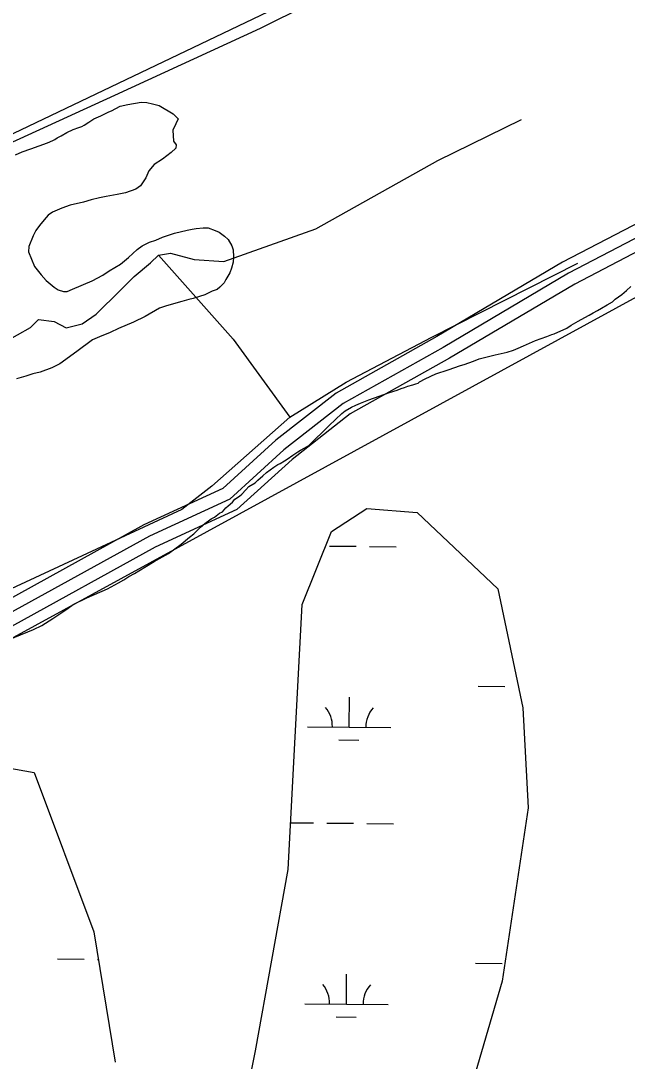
# Model space of a CAD drawing. Extents: x 3192986 to 3230865, y 867483 to 892886.
# Drawn here: x 3205376 to 3206104, y 886016 to 887266 of the extents above; entities that cross this region are included whole.
import ezdxf

# ---------------------------------------------------------------- set-up
doc = ezdxf.new("R2010")
doc.units = 0
for name, color, linetype in [('V-LEVE-TOET', 7, 'Continuous'), ('V-ROAD-CNTR', 7, 'Continuous'), ('V-SITE-VEGE', 7, 'Continuous'), ('V-TOPO-SHOR', 7, 'Continuous'), ('V-WETL-SWMP', 7, 'Continuous')]:
    doc.layers.add(name, color=color, linetype=linetype)

msp = doc.modelspace()

# ---------------------------------------------------------------- linework, layer by layer
at = {"layer": 'V-LEVE-TOET'}
for points in [[(3205488.9, 887176.5), (3205663.7, 887257.1), (3205836.2, 887342.9), (3206010.5, 887430.5), (3206176.1, 887514)], [(3200993.8, 887097.8), (3201537.7, 886850.2), (3202286.3, 886503), (3202750.8, 886294.2), (3202815.7, 886269.1), (3202931.8, 886228.1), (3202983.4, 886220.2), (3203056.2, 886211.1), (3203152.2, 886207), (3203230.1, 886210.3), (3203350.2, 886224.5), (3203461.7, 886255), (3203583.4, 886300.2), (3203951.7, 886461.6), (3204386.5, 886656), (3204842.3, 886875.7), (3205143.2, 887018.4), (3205488.9, 887176.5)]]:
    msp.add_lwpolyline(points, dxfattribs=at)
at = {"layer": 'V-ROAD-CNTR'}
for points in [[(3206173.4, 887052.4), (3206026.3, 886975.7), (3205875.6, 886886.5), (3205754.6, 886818.6), (3205682.3, 886761.9), (3205618.6, 886704), (3205523.9, 886660.2), (3205350.7, 886564.7), (3205162.5, 886463.5), (3204932.3, 886350.1), (3204813.8, 886286.4), (3204732.1, 886238.3), (3204662.4, 886184.8), (3204612.3, 886107.3), (3204470.3, 885951.9), (3204282, 885700.2), (3204145.4, 885513.8), (3203930.7, 885248), (3203702, 884968.1), (3203366.3, 884541.2), (3202911, 883960.2), (3202738.9, 883744.2)], [(3206180.3, 887039.1), (3206033.6, 886962.6), (3205883.1, 886873.5), (3205762.9, 886806.1), (3205692, 886750.4), (3205627, 886691.4), (3205530.7, 886646.8), (3205357.8, 886551.5), (3205169.4, 886450.2), (3204939.2, 886336.7), (3204821.2, 886273.3), (3204740.5, 886225.8), (3204673.6, 886174.4), (3204624.2, 886098.2), (3204481.8, 885942.3), (3204294.1, 885691.3), (3204157.3, 885504.7), (3203942.4, 885238.5), (3203713.7, 884958.7), (3203378.1, 884532), (3202922.8, 883950.9), (3202587, 883529.5)], [(3206187.1, 887025.8), (3206040.9, 886949.5), (3205890.5, 886860.5), (3205771.3, 886793.6), (3205701.7, 886739), (3205635.4, 886678.7), (3205537.4, 886633.4), (3205365, 886538.3), (3205176.2, 886436.9), (3204946.1, 886323.4), (3204828.5, 886260.2), (3204748.9, 886213.3), (3204684.7, 886164.1), (3204636.1, 886089), (3204493.4, 885932.7), (3204306.1, 885682.4), (3204169.2, 885495.5), (3203954, 885229.1), (3203725.4, 884949.4), (3203389.9, 884522.7), (3202934.5, 883941.6), (3202598.7, 883520.2)]]:
    msp.add_lwpolyline(points, dxfattribs=at)
at = {"layer": 'V-SITE-VEGE'}
for points in [[(3205369.7, 887104.7), (3205377.8, 887108.3), (3205388.3, 887112.2), (3205408.3, 887119.1), (3205414.5, 887122.2), (3205416.9, 887123.1), (3205419.8, 887125.3), (3205424.6, 887127.6), (3205431.3, 887131.6), (3205439, 887135.1), (3205445.7, 887137.7), (3205449.5, 887139), (3205452.3, 887140.4), (3205457.6, 887144), (3205463.9, 887148), (3205472, 887151.5), (3205481.6, 887156.4), (3205484.9, 887157.8), (3205495.5, 887163.1), (3205504.5, 887165.2), (3205520.6, 887168), (3205527.2, 887167.8), (3205534.2, 887166.1), (3205542.1, 887164), (3205558.8, 887154.1), (3205564.8, 887148.2), (3205562.2, 887142.2), (3205558.7, 887134.3), (3205559.2, 887121.1), (3205562.4, 887116.7), (3205562.3, 887113), (3205556.4, 887107.5), (3205546.3, 887099.8), (3205536.2, 887093), (3205529.8, 887085.7), (3205526.3, 887077.3), (3205519.9, 887067.6), (3205514.1, 887063.5), (3205501.7, 887059.2), (3205491.7, 887057.2), (3205478.5, 887054.7), (3205470.4, 887053.1), (3205460.4, 887050.6), (3205451.4, 887048), (3205435.2, 887044.3), (3205425.2, 887040.8), (3205414.2, 887036), (3205409, 887032.4), (3205404.1, 887026.9), (3205398.7, 887020), (3205394.2, 887014), (3205390.8, 887007.5), (3205385.6, 886994.9), (3205385.4, 886988.3), (3205392.4, 886970.7), (3205400.6, 886960.5), (3205406.5, 886953.7), (3205416.2, 886945.9), (3205420.8, 886942.5), (3205427.3, 886940.8), (3205431.6, 886940.7), (3205438.3, 886943.3), (3205461.7, 886953.5), (3205474.6, 886960.1), (3205482.3, 886965.5), (3205495.8, 886973.6), (3205505.4, 886981.3), (3205515.6, 886990.9), (3205521.9, 886995.4), (3205530.5, 886999.9), (3205538.1, 887002.5), (3205546.2, 887006), (3205560.5, 887010.7)], [(3205560.5, 887010.7), (3205575.7, 887014.5), (3205581.9, 887015.7), (3205586.6, 887016.5), (3205595.1, 887017.2), (3205601.2, 887017), (3205609.6, 887013.9), (3205614.3, 887011.9), (3205620.7, 887007), (3205624.9, 887003.1), (3205629.3, 886995.4), (3205631.1, 886990.7), (3205631.3, 886982.2), (3205631.1, 886976), (3205629, 886968.6), (3205626.9, 886963), (3205622.4, 886955.1), (3205620.4, 886950.9), (3205615.1, 886945.9), (3205611.7, 886943.2), (3205606, 886941), (3205596.9, 886936.6), (3205583.1, 886932.3), (3205577.9, 886931), (3205569.3, 886928.5), (3205550.8, 886923.4), (3205542.7, 886920.8), (3205525.4, 886910.5), (3205511.5, 886903.8), (3205493.4, 886896.4), (3205483.3, 886891.5), (3205470.4, 886886.3), (3205462.3, 886882.7), (3205443.5, 886868.7), (3205422.8, 886853.8), (3205413.2, 886848.9), (3205399.4, 886843.7), (3205390.4, 886841.6), (3205382.3, 886839), (3205370.8, 886835.6)], [(3205861.6, 886835.9), (3205874.4, 886841.6), (3205888.9, 886846.7), (3205904, 886851.8), (3205908.2, 886852.9), (3205919.5, 886857), (3205926.2, 886859.7), (3205945.3, 886864.6), (3205959.8, 886867.9), (3205967.4, 886870.3), (3205973.1, 886872.4), (3205979.3, 886875.4), (3205993.9, 886881.7), (3206007.6, 886886.4), (3206013.3, 886888.9), (3206016.3, 886890), (3206031.4, 886896.7), (3206036.7, 886900.1), (3206045, 886905.2), (3206052.9, 886909.4), (3206058.2, 886912.3), (3206063.1, 886915.1), (3206068.1, 886918), (3206073.2, 886920.7), (3206079.7, 886924.6), (3206086.1, 886928.2), (3206089.6, 886931.3), (3206097.6, 886937.2), (3206102.9, 886941.8), (3206108.2, 886946.7)], [(3205353.2, 886519.2), (3205391.3, 886534.5), (3205401.4, 886539.4), (3205414.4, 886547.9), (3205431.2, 886559.2), (3205438.9, 886564.6), (3205455.2, 886572.6), (3205480, 886583.6), (3205493.5, 886590.7), (3205499.7, 886594.3), (3205505.9, 886598.4), (3205512.7, 886601.9), (3205517.9, 886605.1), (3205536.2, 886616.3), (3205546.3, 886622.1), (3205553.5, 886626.1), (3205568.4, 886637), (3205578.6, 886645.6), (3205583.9, 886649.7), (3205591.7, 886657.5), (3205597, 886662), (3205604.7, 886667.4), (3205608.5, 886669.7), (3205614.8, 886674.2), (3205618.1, 886676), (3205622.1, 886680.6), (3205625, 886683.3), (3205630.3, 886687.8), (3205633.2, 886691.1), (3205638.5, 886694.7), (3205641.4, 886697.4), (3205646.3, 886702.4), (3205649.7, 886706.6), (3205657.4, 886711), (3205660.8, 886714.2), (3205666.6, 886719.3), (3205671, 886723.4), (3205679.7, 886729.7), (3205684.5, 886732.8), (3205687.3, 886734.2), (3205692.6, 886737.3), (3205696, 886739.1), (3205702.7, 886744.1), (3205708.5, 886748.1), (3205711.9, 886749.9), (3205717.1, 886753), (3205721.9, 886755.7), (3205745.8, 886779.2), (3205746.2, 886779.6), (3205761.3, 886794), (3205765.6, 886797.3), (3205772.9, 886801.9), (3205778.3, 886804), (3205783.8, 886806.7), (3205793.9, 886810.7), (3205818.5, 886819.3), (3205827.7, 886822.3), (3205832.6, 886824.2), (3205836.8, 886825.5), (3205840.6, 886826.8), (3205846.7, 886828.7), (3205850.1, 886829.6), (3205852.9, 886830.7), (3205854.6, 886832.1), (3205861.6, 886835.9)]]:
    msp.add_lwpolyline(points, dxfattribs=at)
at = {"layer": 'V-TOPO-SHOR'}
for points in [[(3203688.5, 886346.4), (3204018.2, 886485.9), (3206212.8, 887535.2), (3206523.8, 887218.1)], [(3202980.2, 883997.6), (3204657.2, 886137), (3206580.7, 887189)], [(3205356.6, 886879.9), (3205387.6, 886897.6), (3205397.2, 886907.1), (3205416.3, 886904.5), (3205430.6, 886897.2), (3205449.7, 886901.8), (3205466.5, 886913.6), (3205495.5, 886941.9), (3205505.1, 886951.4), (3205512.3, 886958.5), (3205531.6, 886975), (3205541.2, 886984.4), (3205555.6, 886986.7), (3205584.1, 886979.2), (3205619.9, 886976.5), (3205730.1, 887016), (3205876.5, 887098.1), (3205977.2, 887147.3)], [(3205541.2, 886984.4), (3205630.9, 886883.3), (3205699.2, 886789.6), (3205766.5, 886831.9), (3205869.6, 886885.8), (3206044.7, 886974.7)], [(3205699.2, 886789.6), (3205605.3, 886706.9), (3205569.3, 886678.6), (3205353.5, 886578.1)]]:
    msp.add_lwpolyline(points, dxfattribs=at)
at = {"layer": 'V-WETL-SWMP'}
for p, q in [((3205746.8, 886634.9), (3205778.8, 886634.6)), ((3205794.8, 886634.4), (3205826.8, 886634.1)), ((3205925.2, 886466.6), (3205957.2, 886466.3)), ((3205973.2, 886466.2), (3205973.2, 886466.2)), ((3205770.1, 886417.4), (3205770.5, 886453.4)), ((3205720.1, 886417.9), (3205820.1, 886416.9)), ((3205758, 886402.1), (3205782, 886401.8)), ((3205700.1, 886302.6), (3205727.6, 886302.4)), ((3205743.6, 886302.2), (3205775.6, 886301.9)), ((3205791.6, 886301.7), (3205823.6, 886301.4)), ((3205420.1, 886138.9), (3205452.1, 886138.6)), ((3205468.1, 886138.4), (3205469.1, 886138.4)), ((3205921.9, 886134), (3205953.9, 886133.6)), ((3205766.9, 886084.7), (3205767.2, 886120.7)), ((3205716.9, 886085.2), (3205816.9, 886084.2)), ((3205754.7, 886069.4), (3205778.7, 886069.2))]:
    msp.add_line(p, q, dxfattribs=at)
for points in [[(3205630, 885888.6), (3205658, 886028.5), (3205697.2, 886246.4), (3205713.8, 886564.8), (3205749.1, 886652.4), (3205791.6, 886679.9), (3205851.7, 886675), (3205948.5, 886583.5), (3205978.6, 886440.7), (3205984.9, 886320.4), (3205953.8, 886112.4), (3205911.7, 885968.7)], [(3205157.8, 885807.2), (3205071.4, 886067), (3205039, 886183.7), (3205074.2, 886265.3), (3205135.3, 886328.6), (3205194, 886373.8), (3205246.3, 886389.1), (3205392.3, 886363), (3205463.7, 886171.6), (3205489.5, 886014.9)]]:
    msp.add_lwpolyline(points, dxfattribs=at)
for centre, start, end in [((3205714.9, 886418.4), 358.6685, 40.2121), ((3205825.4, 886417.3), 138.6685, 180.2121), ((3205711.6, 886085.7), 358.6685, 40.2121), ((3205822.1, 886084.7), 138.6685, 180.2121)]:
    msp.add_arc(centre, 35.2, start, end, dxfattribs=at)

doc.saveas('drawing.dxf')
